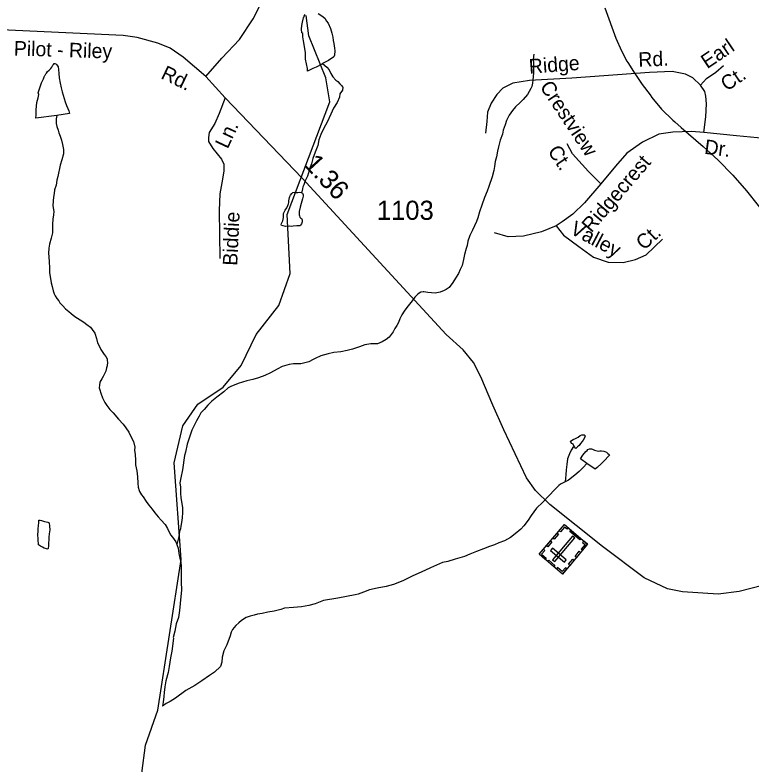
# Model space of a CAD drawing. Extents: x 2126262 to 2293712, y 749403 to 919119.
# Drawn here: x 2205214 to 2210024, y 781497 to 786388 of the extents above; entities that cross this region are included whole.
import ezdxf

# ---------------------------------------------------------------- set-up
doc = ezdxf.new("R2010")
doc.units = 0
for name, color, linetype in [('Exist Cultural Cemetery CELL', 7, 'Continuous'), ('Exist Hydrographic Misc Water Feature', 7, 'Continuous'), ('Exist Road Non-System Type 51', 7, 'Continuous'), ('Exist Road Non-System Type 51 Label', 7, 'Continuous'), ('Exist Road Secondary Mileage Hundredths English Label', 7, 'Continuous'), ('Exist Road Secondary Type 51 Attributed', 7, 'Continuous'), ('Exist Road Secondary Type 51 Label', 7, 'Continuous'), ('Exist Road Secondary Type 51 Number Label', 7, 'Continuous')]:
    doc.layers.add(name, color=color, linetype=linetype)

msp = doc.modelspace()

# ---------------------------------------------------------------- linework, layer by layer
at = {"layer": 'Exist Cultural Cemetery CELL'}
for points in [[(2208791.2, 782737.5), (2208639.3, 782866.2), (2208803.9, 783060.5), (2208955.8, 782931.8)], [(2208829.2, 783039.1), (2208821.8, 783030.3), (2208805, 783044.5), (2208778.9, 783013.7), (2208770.4, 783020.9), (2208803.9, 783060.5)], [(2208727, 782830.4), (2208741.2, 782818.3), (2208872.3, 782973), (2208858.1, 782985.1)], [(2208765.9, 782998), (2208737.9, 782965), (2208729.2, 782972.3), (2208757.2, 783005.4)], [(2208904.6, 782960.2), (2208839.8, 783015), (2208847.2, 783023.7), (2208911.9, 782968.9)], [(2208723.2, 782947.7), (2208695.2, 782914.7), (2208686.5, 782922), (2208714.5, 782955.1)], [(2208930.5, 782953.1), (2208923.1, 782944.4), (2208939.9, 782930.1), (2208913.8, 782899.3), (2208922.3, 782892.1), (2208955.8, 782931.7)], [(2208667.3, 782899.4), (2208675.9, 782892), (2208655.1, 782867.5), (2208686.1, 782841.2), (2208678.9, 782832.7), (2208639.3, 782866.3)], [(2208804.1, 782815.8), (2208816.1, 782830.1), (2208726.3, 782906.2), (2208714.2, 782891.9)], [(2208910.6, 782878.4), (2208882.6, 782845.4), (2208873.9, 782852.7), (2208901.9, 782885.8)], [(2208867.2, 782827.1), (2208839.2, 782794.1), (2208830.5, 782801.4), (2208858.5, 782834.5)], [(2208734.7, 782785.4), (2208695.2, 782818.9), (2208702.5, 782827.6), (2208742.1, 782794.1)], [(2208819.2, 782770.6), (2208810.5, 782777.9), (2208789.7, 782753.3), (2208758.8, 782779.6), (2208751.6, 782771.1), (2208791.2, 782737.5)]]:
    msp.add_lwpolyline(points, close=True, dxfattribs=at)
at = {"layer": 'Exist Hydrographic Misc Water Feature'}
msp.add_line((2209364, 785866.1), (2209376.1, 785849.5), dxfattribs=at)
for points in [[(2209068.1, 786435.1), (2209141.1, 786237.6), (2209177, 786153.8)], [(2209068.1, 786435.1), (2209141.1, 786237.6), (2209177, 786153.8)], [(2206300.2, 782832.3), (2206254.2, 783463.1), (2206311.2, 783704.6), (2206409.3, 783847), (2206575.2, 783958.4), (2206691.2, 784100.3), (2206790.3, 784301.7), (2206938.1, 784492.1), (2207012.1, 784700.6), (2206992.2, 785084.8), (2207271.1, 785820.4), (2207244.2, 785978.4), (2207134.1, 786252.9), (2207117.1, 786384.5)], [(2207224.5, 786071), (2207218.4, 786067.1), (2207182.1, 786048.6), (2207160.5, 786038.5), (2207138.8, 786028.4), (2207124.6, 786022.4), (2207124.6, 786038.2), (2207112.1, 786100.2), (2207111.7, 786144.1), (2207099.4, 786220.1), (2207095.1, 786245.9), (2207094.9, 786268.3), (2207088.8, 786272.1), (2207086.9, 786295.8), (2207088.8, 786319.9), (2207092.5, 786342.1), (2207096.3, 786360.2), (2207098.4, 786370), (2207104.3, 786380.1), (2207110.1, 786392.2)], [(2207196.2, 786398.6), (2207220, 786382.9), (2207238, 786367.2), (2207250.3, 786349.1), (2207260.4, 786335), (2207274.7, 786301.2), (2207284.8, 786269.2), (2207290.9, 786243.5), (2207293.2, 786221.3), (2207297.3, 786201.6), (2207301.6, 786171.3), (2207303.7, 786153.6), (2207302, 786125.4), (2207297.7, 786115.6), (2207261.8, 786091.4), (2207224.5, 786071)], [(2208605.3, 786132.6), (2208599.4, 786100.6), (2208602, 786072.3), (2208602, 786042.7), (2208602.3, 786012.6), (2208600.6, 785984.5), (2208598.6, 785964.5), (2208596.5, 785942.5), (2208590.8, 785920.7), (2208584.8, 785908.6), (2208562.9, 785868.5), (2208535.4, 785836.1), (2208515.5, 785816), (2208485.8, 785787.6), (2208466.1, 785763.8), (2208444, 785733.5), (2208426.5, 785699.2), (2208416.3, 785671.5), (2208404.8, 785635.2), (2208399, 785609.2), (2208385.1, 785571.2), (2208373.6, 785527.1), (2208368.1, 785499.1), (2208360.1, 785461), (2208352.5, 785430.9), (2208346.8, 785398.9), (2208342.9, 785373.1), (2208332.8, 785330.8), (2208311.5, 785268.7), (2208299.6, 785238.9), (2208281.5, 785196.6), (2208264.3, 785146.4), (2208248.5, 785102.5), (2208238.7, 785064.3), (2208229.3, 785040.2), (2208203.2, 784984), (2208185.4, 784948.2), (2208173.9, 784911.8), (2208168.4, 784883.9), (2208162.4, 784864), (2208152.4, 784823.8), (2208145, 784791.6), (2208137, 784751.9), (2208123.2, 784725.6), (2208111.4, 784699.8), (2208093.5, 784669.6), (2208075.7, 784641.4), (2208052.1, 784609.3), (2208031.8, 784594.9), (2208018.1, 784588.9), (2207992.2, 784579), (2207960, 784572.5), (2207936.2, 784574.5), (2207912.3, 784576.5), (2207886.6, 784580), (2207880.3, 784580.1), (2207866.3, 784578.1), (2207854.2, 784571.9), (2207844.4, 784564), (2207826.5, 784545.6), (2207808.9, 784521.5), (2207775.3, 784477.5), (2207757.2, 784453.5), (2207741, 784431.2), (2207729.8, 784403.3), (2207720.1, 784381.2), (2207709.9, 784360.8), (2207695.9, 784341), (2207684.2, 784318.8), (2207660.2, 784284.7), (2207638.5, 784268.5), (2207612.7, 784254.2), (2207582.7, 784240), (2207538.9, 784241.8), (2207500.9, 784233.7), (2207465.2, 784221.3), (2207419.1, 784205.1), (2207385.1, 784196.9), (2207343.4, 784188.6), (2207297.1, 784184.2), (2207259.4, 784176.1), (2207213.4, 784161.6), (2207175.5, 784145.4), (2207161.4, 784139.4), (2207134.1, 784123.2), (2207081.8, 784110.9), (2207033.8, 784110.4), (2207005.7, 784106.1), (2206960.2, 784091.9), (2206928, 784075.6), (2206884.5, 784051.4), (2206846.6, 784033.2), (2206804.8, 784018.8), (2206768.7, 784008.4), (2206729.1, 783998.2), (2206672.9, 783981.9)], [(2209177, 786153.8), (2209212.1, 786087.2), (2209218, 786078.1)], [(2209177, 786153.8), (2209212.1, 786087.2), (2209218, 786078.1)], [(2205487.1, 785733), (2205349.3, 785714.1), (2205351.4, 785736.2), (2205353.2, 785768.3), (2205356.9, 785816), (2205364.9, 785848.1), (2205370.2, 785868.4), (2205364.3, 785880.2), (2205379.9, 785926.1), (2205388.1, 785946.4), (2205399.5, 785972.3), (2205405.3, 785984.4), (2205409.6, 785992.6), (2205411.6, 785996.4), (2205415.5, 786004.3), (2205419.6, 786008.6), (2205425.4, 786018.6), (2205437.3, 786028.6), (2205447.1, 786038.9), (2205455.1, 786048.7), (2205459, 786056.6), (2205461.1, 786060.8), (2205465.2, 786065), (2205470.7, 786071), (2205475, 786070.8), (2205480.5, 786069.1), (2205487.3, 786062.9), (2205495.1, 786049.1), (2205498.8, 786033.1), (2205501.2, 786007.2), (2205503.5, 785977.2), (2205509.9, 785943), (2205515.8, 785913.3), (2205522.2, 785887.2), (2205528.3, 785865.2), (2205534.9, 785843.5), (2205542.7, 785821.6), (2205551.1, 785797.6), (2205558.7, 785777.4), (2205565, 785761.5), (2205569.1, 785745.8), (2205487.1, 785733)], [(2207224.5, 786071), (2207252.4, 786047.3), (2207266.5, 786029.4), (2207278.4, 786007.3), (2207290.5, 785985.6), (2207311, 785963.4), (2207323.1, 785953.9), (2207336.9, 785939.6), (2207347.3, 785927.9), (2207353.3, 785920.1), (2207355.5, 785916.1), (2207353.3, 785897.8), (2207337.5, 785873.8), (2207333.8, 785851.7), (2207320.1, 785817.7), (2207296.3, 785779.5), (2207278.4, 785741.6), (2207254.9, 785689.1), (2207231.3, 785649.3), (2207213.6, 785607), (2207199.9, 785572.9), (2207192.1, 785536.8), (2207176.3, 785492.9), (2207160.3, 785450.7), (2207150.9, 785416.8), (2207139.2, 785384.5), (2207131.4, 785358.5), (2207125.3, 785336.7), (2207109.7, 785304.6), (2207105.6, 785292.6), (2207101.9, 785278.2), (2207095.7, 785266.5), (2207092, 785252.5), (2207088.1, 785234.4), (2207085.9, 785228.2)], [(2209218, 786078.1), (2209256.8, 786018.4), (2209313.2, 785935.3), (2209364, 785866.1)], [(2209218, 786078.1), (2209256.8, 786018.4), (2209313.2, 785935.3), (2209364, 785866.1)], [(2209376.1, 785849.5), (2209439.9, 785772.9), (2209512.5, 785702.5)], [(2209376.1, 785849.5), (2209439.9, 785772.9), (2209512.5, 785702.5)], [(2205487.1, 785733), (2205483.6, 785709.2), (2205483.8, 785695), (2205483.6, 785680.8), (2205487.9, 785661.1), (2205495.9, 785637.2), (2205500, 785619.1), (2205510.1, 785597.3), (2205518.5, 785571.3), (2205524.4, 785543.3), (2205530.8, 785509.4), (2205531.2, 785481.4), (2205519.3, 785443.4), (2205509.9, 785407.5), (2205494.1, 785333.2), (2205488.1, 785309.4), (2205482.2, 785277.4), (2205472.5, 785247.2), (2205469.1, 785223), (2205464.5, 785199.3), (2205463.1, 785175.2), (2205461.3, 785141), (2205467.6, 785105.2), (2205465.6, 785083.2), (2205461.9, 785054.9), (2205460, 785023.2), (2205460, 784993.2), (2205458.8, 784965.3), (2205451, 784931.2), (2205439.3, 784891.2), (2205435.2, 784865), (2205433.4, 784833.3), (2205435.8, 784809), (2205438.1, 784777), (2205438.3, 784737.2), (2205438.5, 784705.1), (2205446.5, 784667), (2205450.8, 784639.1), (2205457, 784615.1), (2205463.1, 784587.4), (2205469.1, 784567.4), (2205477.3, 784553.2), (2205487.5, 784537.5), (2205499.6, 784521.4), (2205507.6, 784507.6), (2205525.9, 784487.9), (2205543.7, 784469.8), (2205565.8, 784452.2), (2205581.8, 784438), (2205604.4, 784420.4), (2205640.5, 784396.7), (2205664.5, 784383), (2205682.5, 784366.8), (2205706.7, 784349), (2205719, 784335.3), (2205735, 784309.4), (2205747.3, 784275.5), (2205753.3, 784247.4), (2205765.4, 784223.7), (2205775.6, 784203.5), (2205788.1, 784183.8), (2205797.5, 784171.8), (2205808, 784158), (2205816, 784141.8), (2205816.2, 784130), (2205818.3, 784120), (2205816.2, 784097.9), (2205812.7, 784083.9), (2205806.4, 784061.7), (2205790.6, 784028), (2205781.1, 784011.6), (2205768.8, 783991.5), (2205765.6, 783971.7), (2205763.5, 783953.8), (2205767.4, 783939.8), (2205775.6, 783917.9), (2205786.1, 783887.9), (2205800.2, 783857.8), (2205814.2, 783837.8), (2205834.3, 783812.1), (2205854.8, 783790.3), (2205890.6, 783748.4), (2205921.2, 783716.6), (2205938.8, 783692.8), (2205957.1, 783664.9), (2205971.6, 783635.1), (2205987.6, 783603.5), (2205996.2, 783565.3), (2205995.8, 783545.5), (2206000.1, 783517.6), (2206000.6, 783481.5), (2206000.6, 783451.5), (2206004.9, 783431.3), (2206009.4, 783411.6), (2206015.3, 783371.8), (2206017.6, 783331.6), (2206019.8, 783305.8), (2206025.8, 783283.7), (2206027.8, 783275.7), (2206040.3, 783255.6)], [(2209512.5, 785702.5), (2209525, 785690.3), (2209566.8, 785654.1)], [(2209512.5, 785702.5), (2209525, 785690.3), (2209566.8, 785654.1)], [(2209566.8, 785654.1), (2209711, 785529.6), (2209758.3, 785486.5)], [(2209566.8, 785654.1), (2209711, 785529.6), (2209758.3, 785486.5)], [(2209758.3, 785486.5), (2209808.4, 785441), (2209904.1, 785342.1)], [(2209758.3, 785486.5), (2209808.4, 785441), (2209904.1, 785342.1)], [(2209904.1, 785342.1), (2209994.1, 785240.1), (2210070.8, 785144.5), (2210178.1, 785003.6)], [(2207017.8, 785008.1), (2207009.6, 785009.8), (2206981.7, 785007.9), (2206965.7, 785011.6), (2206955.5, 785013.5), (2206953.4, 785017.4), (2206955.3, 785025.7), (2206959.6, 785035.6), (2206963.5, 785043.5), (2206969.6, 785065.7), (2206969.2, 785083.6), (2206968.8, 785091.8), (2206975, 785105.5), (2206978.9, 785113.8), (2206991, 785129.8), (2206997.1, 785143.5), (2207000.8, 785155.6), (2207002.4, 785163.8), (2207002.4, 785173.9), (2207008.4, 785195.8), (2207010, 785204), (2207014.3, 785211.9), (2207022.5, 785222), (2207030.1, 785229.8), (2207040.2, 785231.9), (2207050, 785230), (2207062.1, 785228.2), (2207074, 785230.5), (2207085.9, 785228.2)], [(2207085.9, 785228.2), (2207092, 785224.5), (2207096.3, 785214.5), (2207096.3, 785204.4), (2207092, 785188.4), (2207084.5, 785158.3), (2207076.7, 785132.3), (2207071.3, 785104.3), (2207071.3, 785086.4), (2207070.9, 785082.5), (2207073, 785076.5), (2207075, 785068.5), (2207081.2, 785062.3), (2207087.5, 785056.4), (2207091.4, 785046.5), (2207091.2, 785038.4), (2207085.5, 785024.3), (2207079.5, 785016.3), (2207075.4, 785012.4), (2207055.5, 785012.2), (2207031.8, 785010.1), (2207017.8, 785008.1)], [(2206672.9, 783981.9), (2206625.1, 783961.5), (2206607.3, 783953.3), (2206577.6, 783927.4), (2206533.5, 783893), (2206499.9, 783866.9), (2206473.8, 783840.4), (2206450, 783812.4), (2206428.5, 783790.5), (2206416.8, 783768.3), (2206400.6, 783738.3), (2206382.6, 783704.1), (2206369, 783676.1), (2206351.8, 783625.6), (2206339.9, 783585.6), (2206328, 783533.8), (2206322.1, 783511.6), (2206308.5, 783417.5), (2206297.5, 783365.7), (2206291.7, 783333.7), (2206295.8, 783305.4), (2206296.2, 783263.6), (2206298.3, 783237.8), (2206302.4, 783209.5), (2206308.5, 783171.7), (2206308.7, 783139.6), (2206306.9, 783103.7), (2206301.6, 783073.8), (2206297.5, 783049.6), (2206295.6, 783033.7), (2206289.7, 783015.5), (2206285.6, 782983.6), (2206272.4, 782929.7)], [(2208866.8, 783575.1), (2208860.8, 783585.4), (2208852.8, 783591), (2208846.9, 783599.2), (2208844.4, 783605.3), (2208860.6, 783615.4), (2208876.4, 783623.1), (2208894.2, 783631.4), (2208908.4, 783641.4), (2208918.4, 783645.6), (2208926.4, 783645.6), (2208934, 783645.7), (2208940.4, 783639.9), (2208936.3, 783625.9), (2208926.6, 783611.5), (2208920.3, 783603.5), (2208910.6, 783589.6), (2208900.6, 783577.3), (2208891, 783567.4), (2208879.1, 783557.4), (2208869, 783571.1), (2208866.8, 783575.1)], [(2208866.8, 783575.1), (2208863.1, 783571.2), (2208848.9, 783545.3), (2208837.2, 783523.2), (2208823.5, 783489.1), (2208820, 783452.7), (2208816.1, 783418.9), (2208814.3, 783385.1), (2208812.2, 783363), (2208808.7, 783338.8)], [(2208951.7, 783460.1), (2208909.8, 783489.5), (2208925.2, 783513.5), (2208945.1, 783537.7), (2208953.3, 783543.8), (2208956.8, 783549.7), (2208968.9, 783556), (2208981, 783554.2), (2208986.9, 783552.1), (2209001.3, 783546.3), (2209009.1, 783544.3), (2209027.1, 783540.4), (2209036.8, 783542.6), (2209047, 783542.6), (2209061.2, 783540.5), (2209068.7, 783538.5), (2209079, 783532.9), (2209089, 783524.9), (2209097, 783518.8), (2209099.3, 783514.8), (2209089.2, 783503), (2209071.4, 783482.9), (2209045.4, 783456.4), (2209017.9, 783432.2), (2209005.8, 783422.3), (2208951.7, 783460.1)], [(2208951.7, 783460.1), (2208927.7, 783433.7), (2208900, 783407.4), (2208872.1, 783383.2), (2208830.7, 783350.9), (2208808.7, 783338.8)], [(2208808.7, 783338.8), (2208804.4, 783337), (2208778.6, 783324.7), (2208766.9, 783314.7), (2208738.8, 783286.6), (2208705.2, 783250.3), (2208663.6, 783207.8), (2208621.7, 783167.9), (2208586.1, 783119.3), (2208566.6, 783089.4), (2208538.5, 783053.1), (2208520.6, 783031), (2208483.1, 782999), (2208453, 782976.8), (2208413.2, 782954.4), (2208375.7, 782940.2), (2208347.6, 782927.8), (2208315.8, 782917.6), (2208275.6, 782901.3), (2208230.1, 782885.1), (2208186.2, 782866.6), (2208152, 782852.7), (2208090.2, 782834), (2208042.3, 782819.7), (2208006.6, 782811.8), (2207928.9, 782778.8), (2207867.3, 782748.8), (2207813, 782726.1), (2207747.4, 782693.9), (2207687.5, 782669.2), (2207639.5, 782657), (2207579.7, 782644.6), (2207530, 782634.2), (2207490.3, 782620), (2207456, 782605.7), (2207437.8, 782601.5), (2207324.4, 782578.9), (2207230.7, 782564.3), (2207174.7, 782541.9), (2207133.1, 782531.5), (2207086.5, 782523.1), (2207034.8, 782518.8), (2206974.5, 782514.5), (2206951.2, 782506.3), (2206907.1, 782494.2), (2206866.9, 782487.7), (2206829.4, 782479.6), (2206799.4, 782475.2), (2206777.1, 782469.3), (2206751.5, 782463), (2206725, 782452.8), (2206693.6, 782434.8), (2206675.6, 782418.5), (2206656.1, 782400.3), (2206635.8, 782376.2), (2206626.2, 782358.2), (2206620.4, 782334.3), (2206598.7, 782275.9), (2206579, 782235.9), (2206567.3, 782193.9), (2206565.3, 782161.7), (2206557.7, 782133.6), (2206518.1, 782097.5), (2206484.3, 782075.4), (2206434.4, 782039.1), (2206388.5, 782008.7), (2206330.9, 781976.4), (2206263.4, 781925.8), (2206227.3, 781905.6), (2206201.5, 781891.3), (2206177.7, 781875)], [(2206040.3, 783255.6), (2206052.4, 783242), (2206070.5, 783210.1), (2206088.7, 783186.2), (2206110.7, 783160.2), (2206126.7, 783136.2), (2206149.2, 783110.6), (2206169.3, 783088.8), (2206195.3, 783061), (2206211.3, 783035.1), (2206230, 782993.3), (2206242.1, 782977.2), (2206264, 782947.6), (2206272.4, 782929.7)], [(2205377.6, 783089.1), (2205387.6, 783087.2), (2205393.6, 783085.6), (2205407.3, 783081.4), (2205417.4, 783077.5), (2205429.5, 783075.7), (2205437.7, 783071.6), (2205439.5, 783049.8), (2205442, 783025.9), (2205438.1, 782999.7), (2205434.4, 782977.5), (2205434.4, 782957.6), (2205432.6, 782941.7), (2205432.8, 782921.8), (2205430.5, 782903.9), (2205429.1, 782899.7), (2205418.8, 782901.6), (2205404.9, 782905.4), (2205392.6, 782913.3), (2205380.9, 782919.5), (2205374.7, 782923.3), (2205366.5, 782927.4), (2205364.5, 782963.4), (2205362, 782997), (2205364.3, 783013.3), (2205365.9, 783033.4), (2205367.8, 783055.4), (2205369.6, 783071.3), (2205369.6, 783081), (2205369.6, 783089.1), (2205377.6, 783089.1)], [(2206272.4, 782929.7), (2206274.5, 782923.7), (2206280.9, 782905.7), (2206285, 782871.8), (2206290.9, 782841.7), (2206297.1, 782817.6), (2206299.1, 782783.7), (2206299.5, 782737.7), (2206300.3, 782685.7), (2206302.4, 782631.8), (2206298.3, 782589.8), (2206293.2, 782545.6), (2206289.3, 782499.9), (2206281.7, 782453.6), (2206267.7, 782411.5), (2206258.1, 782363.5), (2206248.5, 782323.6), (2206250.3, 782319.6), (2206239, 782233.7), (2206229.6, 782189.3), (2206222, 782133.6), (2206214, 782093.5), (2206200.3, 782039.2), (2206192.7, 782001.3), (2206189, 781963.4), (2206185.5, 781937.2), (2206181.6, 781901.2), (2206177.7, 781875)], [(2205865.2, 780728.7), (2206043.2, 781436.9), (2206067.2, 781620.1), (2206148.2, 781848), (2206300.2, 782832.3)]]:
    msp.add_lwpolyline(points, dxfattribs=at)
at = {"layer": 'Exist Road Non-System Type 51'}
for points in [[(2206460, 785986.4), (2206565.5, 786106.1), (2206680.7, 786228.3), (2206771.4, 786362.4), (2206895.3, 786611.9), (2206974.9, 786699.9), (2207024.6, 786735.6), (2207321.9, 786896.3), (2207645, 787038.2), (2208012.1, 787200.2), (2208301.7, 787319.7)], [(2209694.4, 785929.6), (2209732.8, 785973.6), (2209794.2, 786015.5), (2209844.4, 786058.8)], [(2209694.4, 785929.6), (2209643.4, 785977.8), (2209596, 786001.5), (2209508.1, 786018.3), (2209361.5, 786012.7), (2208852.8, 785975.7), (2208576.5, 785960.3), (2208468.3, 785942.9), (2208401.3, 785910.7), (2208362.3, 785870.2), (2208326, 785811.6), (2208302.3, 785754.3), (2208298.1, 785692.8), (2208288.3, 785617.4)], [(2209714.6, 785621.6), (2209727.9, 785724.3), (2209732.1, 785808.1), (2209729.3, 785858.4), (2209722.3, 785887.7), (2209694.4, 785929.6)], [(2206586.3, 785847.4), (2206547.4, 785744.2), (2206519.5, 785680), (2206483.2, 785619.9), (2206477.6, 785587.8), (2206479, 785562.6), (2206506.9, 785516.5), (2206562.8, 785446.7), (2206579.5, 785414), (2206579.5, 785370.7), (2206569.7, 785316.2), (2206551.6, 785221.2), (2206548.8, 785110.9), (2206553, 784798.7)], [(2209714.6, 785621.6), (2209635.8, 785627.9), (2209512.9, 785623.7), (2209420.8, 785609.7), (2209314.8, 785558.1), (2209212.9, 785486.8), (2209138.2, 785400.9), (2209043.3, 785285)], [(2210202.6, 785572.3), (2209929.5, 785599.3), (2209714.6, 785621.6)], [(2209043.3, 785285), (2208962.4, 785366), (2208857.7, 785481.9), (2208822.8, 785547.6)], [(2209043.3, 785285), (2208936.6, 785161.4), (2208858.4, 785087.3), (2208790, 785037), (2208750.9, 785010.5)], [(2208750.9, 785010.5), (2208655.6, 784972.8), (2208537, 784943.4), (2208437.9, 784940.6), (2208347.1, 784965.8)], [(2208750.9, 785010.5), (2208799.1, 784949.7), (2208898.2, 784877.1), (2208994.5, 784805.9), (2209090.8, 784773.7), (2209188.5, 784771), (2209268, 784790.5), (2209337.8, 784822.6), (2209446.2, 784924.6)]]:
    msp.add_lwpolyline(points, dxfattribs=at)
at = {"layer": 'Exist Road Secondary Type 51 Attributed'}
msp.add_lwpolyline([(2210098.9, 782662.5), (2209945.5, 782623.6), (2209808.8, 782606.8), (2209576.4, 782621.5), (2209477.3, 782641), (2209325.9, 782713), (2209052.3, 782916.9), (2208709, 783192.1), (2208615.5, 783282.9), (2208556.9, 783366.7), (2208408.3, 783678.9), (2208335.7, 783839.5), (2208257.5, 784025.3), (2208209.4, 784119.6), (2208143.8, 784200.6), (2208030.8, 784302.5), (2207090.8, 785322.9), (2206586.3, 785847.4), (2206460, 785986.4), (2206312.8, 786112.8), (2206227.6, 786172.8), (2206148.1, 786205), (2206012.7, 786241.3), (2205920.6, 786253.9), (2205123, 786290.9)], dxfattribs=at)

# ---------------------------------------------------------------- texts
at = {"layer": 'Exist Road Non-System Type 51 Label'}
for s, rotation, p in [('Earl', 34.0523, (2209737.6, 786033.9)), ('Ridge', 4.3159, (2208575.6, 786004.8)), ('Rd.', 2.4567, (2209289.4, 786049.2)), ('Ct.', 34.0523, (2209866, 785887.3)), ('Crestview', 303.6565, (2208640.2, 785919.9)), ('Ln.', 64.9278, (2206603.3, 785509.3)), ('Dr.', 352.398, (2209715.3, 785482.7)), ('Ct.', 303.6565, (2208691.5, 785498.8)), ('Ridgecrest', 49.422, (2208980.5, 784961.7)), ('Biddie', 87.4112, (2206666.1, 784749.4)), ('Valley', 332.1921, (2208834.9, 784964)), ('Ct.', 42.6406, (2209325, 784847.6))]:
    msp.add_text(s, height=95, rotation=rotation, dxfattribs=at).set_placement(p)
at = {"layer": 'Exist Road Secondary Mileage Hundredths English Label'}
msp.add_text('1.36', height=125, rotation=312.6508, dxfattribs=at).set_placement((2207095.7, 785409.9))
at = {"layer": 'Exist Road Secondary Type 51 Label'}
for s, rotation, p in [('Pilot - Riley', 358.1813, (2205205.3, 786124.2)), ('Rd.', 334.5167, (2206161.1, 785976.6))]:
    msp.add_text(s, height=95, rotation=rotation, dxfattribs=at).set_placement(p)
at = {"layer": 'Exist Road Secondary Type 51 Number Label'}
msp.add_text('1103', height=125, dxfattribs=at).set_placement((2207578.7, 785050.5))

doc.saveas('drawing.dxf')
